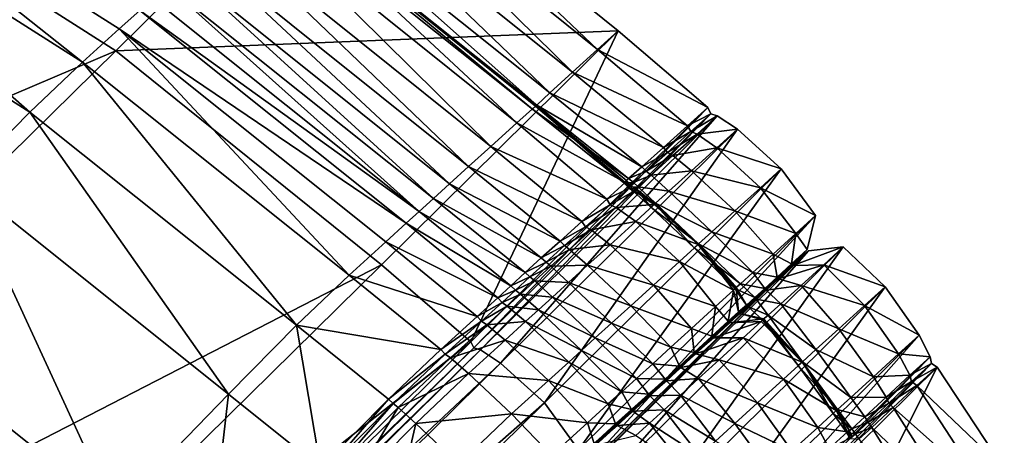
# Model space of a CAD drawing. Header units: millimetres. Extents: x 2387 to 13955, y -4964 to 364.
# Tile 854 of 1056: x 3785 to 3813, y 277 to 289. Entities that reach past the tile are written whole.
import ezdxf

# ---------------------------------------------------------------- set-up
doc = ezdxf.new("R2010")
doc.units = ezdxf.units.MM
doc.header["$MEASUREMENT"] = 0
doc.layers.add('Predefinito', color=7, linetype='Continuous', true_color=0x000000)

# ---------------------------------------------------------------- blocks, each defined once
blk = doc.blocks.new('Blocco 09')
at = {"layer": 'Predefinito'}
for points in [[(363.852, 28.743, 765.788), (362.781, 27.779, 766.586), (374.326, 20.437, 766.582)], [(374.326, 20.437, 766.582), (375.401, 21.412, 765.782), (363.852, 28.743, 765.788)], [(363.852, 28.743, 765.788), (375.401, 21.412, 765.782), (376.009, 21.957, 765.292)], [(341.849, 6.508, 600.213), (363.791, 28.111, 715.808), (375.303, 20.774, 715.808)], [(382.254, 27.646, 756.787), (375.303, 20.774, 715.808), (363.791, 28.111, 715.808)], [(362.781, 27.779, 766.586), (361.245, 26.32, 767.448), (372.785, 18.968, 767.447)], [(372.785, 18.968, 767.447), (374.326, 20.437, 766.582), (362.781, 27.779, 766.586)], [(375.303, 20.774, 715.808), (382.254, 27.646, 756.787), (390.059, 21.359, 756.775)], [(382.254, 27.646, 756.787), (381.643, 27.09, 759.816), (389.452, 20.809, 759.795)], [(389.452, 20.809, 759.795), (390.059, 21.359, 756.775), (382.254, 27.646, 756.787)], [(381.643, 27.09, 759.816), (380.896, 26.411, 761.56), (388.714, 20.141, 761.528)], [(388.714, 20.141, 761.528), (389.452, 20.809, 759.795), (381.643, 27.09, 759.816)], [(370.78, 16.94, 768.132), (372.785, 18.968, 767.447), (361.245, 26.32, 767.448)], [(380.896, 26.411, 761.56), (380.232, 25.788, 762.302), (388.05, 19.536, 762.266)], [(388.05, 19.536, 762.266), (388.714, 20.141, 761.528), (380.896, 26.411, 761.56)], [(380.232, 25.788, 762.302), (379.87, 25.398, 762.325), (387.665, 19.176, 762.3)], [(387.665, 19.176, 762.3), (388.05, 19.536, 762.266), (380.232, 25.788, 762.302)], [(379.824, 25.417, 762.853), (379.266, 24.929, 763.764), (387.075, 18.65, 763.744)], [(379.87, 25.398, 762.325), (379.765, 25.262, 762.157), (387.538, 19.052, 762.146)], [(387.538, 19.052, 762.146), (379.765, 25.262, 762.157), (379.87, 25.398, 762.325)], [(387.075, 18.65, 763.744), (387.623, 19.143, 762.848), (379.824, 25.417, 762.853)], [(387.651, 19.159, 762.322), (379.87, 25.398, 762.325), (379.824, 25.417, 762.853)], [(379.824, 25.417, 762.853), (387.623, 19.143, 762.848), (387.651, 19.159, 762.322)], [(387.538, 19.052, 762.146), (387.665, 19.176, 762.3), (379.87, 25.398, 762.325)], [(379.87, 25.398, 762.325), (387.651, 19.159, 762.322), (387.538, 19.052, 762.146)], [(379.266, 24.929, 763.764), (378.504, 24.237, 764.63), (386.318, 17.964, 764.596)], [(386.318, 17.964, 764.596), (387.075, 18.65, 763.744), (379.266, 24.929, 763.764)], [(378.504, 24.237, 764.63), (377.848, 23.641, 765.028), (385.663, 17.371, 764.989)], [(385.663, 17.371, 764.989), (386.318, 17.964, 764.596), (378.504, 24.237, 764.63)], [(377.848, 23.641, 765.028), (377.288, 23.13, 765.121), (385.102, 16.863, 765.081)], [(385.102, 16.863, 765.081), (385.663, 17.371, 764.989), (377.848, 23.641, 765.028)], [(377.288, 23.13, 765.121), (376.815, 22.691, 765.074), (384.629, 16.43, 765.033)], [(384.629, 16.43, 765.033), (385.102, 16.863, 765.081), (377.288, 23.13, 765.121)], [(376.815, 22.691, 765.074), (376.398, 22.306, 765.07), (384.216, 16.051, 765.027)], [(384.216, 16.051, 765.027), (384.629, 16.43, 765.033), (376.815, 22.691, 765.074)], [(384.216, 16.051, 765.027), (376.398, 22.306, 765.07), (376.009, 21.957, 765.292)], [(383.835, 15.705, 765.248), (376.009, 21.957, 765.292), (375.401, 21.412, 765.782)], [(376.009, 21.957, 765.292), (383.835, 15.705, 765.248), (384.216, 16.051, 765.027)], [(375.401, 21.412, 765.782), (374.326, 20.437, 766.582), (382.158, 14.182, 766.538)], [(382.158, 14.182, 766.538), (383.233, 15.158, 765.737), (375.401, 21.412, 765.782)], [(375.401, 21.412, 765.782), (383.233, 15.158, 765.737), (383.835, 15.705, 765.248)], [(390.059, 21.359, 756.775), (383.106, 14.486, 715.803), (375.303, 20.774, 715.808)], [(385.729, 12.227, 715.789), (383.106, 14.486, 715.803), (390.059, 21.359, 756.775)], [(390.059, 21.359, 756.775), (392.685, 19.104, 756.738), (385.729, 12.227, 715.789)], [(392.685, 19.104, 756.738), (390.059, 21.359, 756.775), (389.452, 20.809, 759.795)], [(375.303, 20.774, 715.808), (353.361, -0.829, 600.213), (341.849, 6.508, 600.213)], [(353.361, -0.829, 600.213), (375.303, 20.774, 715.808), (383.106, 14.486, 715.803)], [(392.091, 18.568, 759.731), (389.452, 20.809, 759.795), (388.714, 20.141, 761.528)], [(389.452, 20.809, 759.795), (392.091, 18.568, 759.731), (392.685, 19.104, 756.738)], [(374.326, 20.437, 766.582), (372.785, 18.968, 767.447), (380.615, 12.712, 767.404)], [(380.615, 12.712, 767.404), (382.158, 14.182, 766.538), (374.326, 20.437, 766.582)], [(391.383, 17.934, 761.432), (388.714, 20.141, 761.528), (388.05, 19.536, 762.266)], [(388.714, 20.141, 761.528), (391.383, 17.934, 761.432), (392.091, 18.568, 759.731)], [(390.745, 17.365, 762.16), (388.05, 19.536, 762.266), (387.665, 19.176, 762.3)], [(388.05, 19.536, 762.266), (390.745, 17.365, 762.16), (391.383, 17.934, 761.432)], [(385.815, 12.043, 715.78), (385.729, 12.227, 715.789), (392.685, 19.104, 756.738)], [(392.685, 19.104, 756.738), (392.773, 18.923, 756.713), (385.815, 12.043, 715.78)], [(390.257, 16.903, 762.833), (387.623, 19.143, 762.848), (387.075, 18.65, 763.744)], [(390.36, 17.023, 762.233), (387.665, 19.176, 762.3), (387.538, 19.052, 762.146)], [(390.217, 16.893, 762.128), (387.538, 19.052, 762.146), (387.651, 19.159, 762.322)], [(390.303, 16.958, 762.321), (387.651, 19.159, 762.322), (387.623, 19.143, 762.848)], [(387.623, 19.143, 762.848), (390.257, 16.903, 762.833), (390.303, 16.958, 762.321)], [(387.651, 19.159, 762.322), (390.303, 16.958, 762.321), (390.217, 16.893, 762.128)], [(387.665, 19.176, 762.3), (390.36, 17.023, 762.233), (390.745, 17.365, 762.16)], [(392.773, 18.923, 756.713), (392.685, 19.104, 756.738), (392.091, 18.568, 759.731)], [(372.785, 18.968, 767.447), (370.78, 16.94, 768.132), (378.613, 10.687, 768.089)], [(378.613, 10.687, 768.089), (380.615, 12.712, 767.404), (372.785, 18.968, 767.447)], [(386.008, 11.984, 715.789), (385.815, 12.043, 715.78), (392.773, 18.923, 756.713)], [(392.773, 18.923, 756.713), (392.964, 18.86, 756.738), (386.008, 11.984, 715.789)], [(386.602, 11.596, 715.803), (386.008, 11.984, 715.789), (392.964, 18.86, 756.738)], [(392.964, 18.86, 756.738), (393.554, 18.469, 756.775), (386.602, 11.596, 715.803)], [(387.538, 19.052, 762.146), (390.217, 16.893, 762.128), (390.36, 17.023, 762.233)], [(392.091, 18.568, 759.731), (392.188, 18.397, 759.688), (392.773, 18.923, 756.713)], [(392.964, 18.86, 756.738), (392.773, 18.923, 756.713), (392.188, 18.397, 759.688)], [(392.188, 18.397, 759.688), (392.37, 18.325, 759.731), (392.964, 18.86, 756.738)], [(393.554, 18.469, 756.775), (392.964, 18.86, 756.738), (392.37, 18.325, 759.731)], [(389.719, 16.414, 763.687), (387.075, 18.65, 763.744), (386.318, 17.964, 764.596)], [(387.075, 18.65, 763.744), (389.719, 16.414, 763.687), (390.257, 16.903, 762.833)], [(392.188, 18.397, 759.688), (392.091, 18.568, 759.731), (391.383, 17.934, 761.432)], [(387.89, 10.43, 715.808), (386.602, 11.596, 715.803), (393.554, 18.469, 756.775)], [(393.554, 18.469, 756.775), (394.842, 17.302, 756.787), (387.89, 10.43, 715.808)], [(391.383, 17.934, 761.432), (391.5, 17.786, 761.368), (392.188, 18.397, 759.688)], [(392.37, 18.325, 759.731), (392.188, 18.397, 759.688), (391.5, 17.786, 761.368)], [(391.5, 17.786, 761.368), (391.662, 17.691, 761.432), (392.37, 18.325, 759.731)], [(392.948, 17.918, 759.795), (392.37, 18.325, 759.731), (391.662, 17.691, 761.432)], [(392.37, 18.325, 759.731), (392.948, 17.918, 759.795), (393.554, 18.469, 756.775)], [(394.842, 17.302, 756.787), (393.554, 18.469, 756.775), (392.948, 17.918, 759.795)], [(388.983, 15.753, 764.494), (386.318, 17.964, 764.596), (385.663, 17.371, 764.989)], [(386.318, 17.964, 764.596), (388.983, 15.753, 764.494), (389.719, 16.414, 763.687)], [(391.5, 17.786, 761.368), (391.383, 17.934, 761.432), (390.745, 17.365, 762.16)], [(390.745, 17.365, 762.16), (390.881, 17.239, 762.089), (391.5, 17.786, 761.368)], [(391.662, 17.691, 761.432), (391.5, 17.786, 761.368), (390.881, 17.239, 762.089)], [(390.881, 17.239, 762.089), (391.025, 17.121, 762.16), (391.662, 17.691, 761.432)], [(392.21, 17.25, 761.528), (391.662, 17.691, 761.432), (391.025, 17.121, 762.16)], [(391.662, 17.691, 761.432), (392.21, 17.25, 761.528), (392.948, 17.918, 759.795)], [(394.23, 16.746, 759.816), (392.948, 17.918, 759.795), (392.21, 17.25, 761.528)], [(392.948, 17.918, 759.795), (394.23, 16.746, 759.816), (394.842, 17.302, 756.787)], [(388.347, 15.183, 764.866), (385.663, 17.371, 764.989), (385.102, 16.863, 765.081)], [(385.663, 17.371, 764.989), (388.347, 15.183, 764.866), (388.983, 15.753, 764.494)], [(390.881, 17.239, 762.089), (390.745, 17.365, 762.16), (390.36, 17.023, 762.233)], [(388.889, 9.053, 715.774), (387.89, 10.43, 715.808), (394.842, 17.302, 756.787)], [(394.842, 17.302, 756.787), (395.85, 15.933, 756.697), (388.889, 9.053, 715.774)], [(390.36, 17.023, 762.233), (390.503, 16.904, 762.189), (390.881, 17.239, 762.089)], [(391.025, 17.121, 762.16), (390.881, 17.239, 762.089), (390.503, 16.904, 762.189)], [(390.503, 16.904, 762.189), (390.64, 16.78, 762.233), (391.025, 17.121, 762.16)], [(391.544, 16.648, 762.266), (391.025, 17.121, 762.16), (390.64, 16.78, 762.233)], [(391.025, 17.121, 762.16), (391.544, 16.648, 762.266), (392.21, 17.25, 761.528)], [(393.483, 16.067, 761.56), (392.21, 17.25, 761.528), (391.544, 16.648, 762.266)], [(392.21, 17.25, 761.528), (393.483, 16.067, 761.56), (394.23, 16.746, 759.816)], [(395.85, 15.933, 756.697), (394.842, 17.302, 756.787), (394.23, 16.746, 759.816)], [(370.78, 16.94, 768.132), (367.424, 13.477, 768.714), (375.265, 7.233, 768.671)], [(375.265, 7.233, 768.671), (378.613, 10.687, 768.089), (370.78, 16.94, 768.132)], [(387.798, 14.689, 764.953), (385.102, 16.863, 765.081), (384.629, 16.43, 765.033)], [(385.102, 16.863, 765.081), (387.798, 14.689, 764.953), (388.347, 15.183, 764.866)], [(390.354, 16.731, 762.824), (390.257, 16.903, 762.833), (389.719, 16.414, 763.687)], [(390.503, 16.904, 762.189), (390.36, 17.023, 762.233), (390.217, 16.893, 762.128)], [(390.352, 16.766, 762.117), (390.217, 16.893, 762.128), (390.303, 16.958, 762.321)], [(390.217, 16.893, 762.128), (390.352, 16.766, 762.117), (390.503, 16.904, 762.189)], [(390.417, 16.806, 762.321), (390.303, 16.958, 762.321), (390.257, 16.903, 762.833)], [(390.257, 16.903, 762.833), (390.354, 16.731, 762.824), (390.417, 16.806, 762.321)], [(390.303, 16.958, 762.321), (390.417, 16.806, 762.321), (390.352, 16.766, 762.117)], [(390.64, 16.78, 762.233), (390.503, 16.904, 762.189), (390.352, 16.766, 762.117)], [(390.497, 16.649, 762.128), (390.352, 16.766, 762.117), (390.417, 16.806, 762.321)], [(390.352, 16.766, 762.117), (390.497, 16.649, 762.128), (390.64, 16.78, 762.233)], [(390.583, 16.714, 762.321), (390.417, 16.806, 762.321), (390.354, 16.731, 762.824)], [(390.417, 16.806, 762.321), (390.583, 16.714, 762.321), (390.497, 16.649, 762.128)], [(391.15, 16.295, 762.298), (390.64, 16.78, 762.233), (390.497, 16.649, 762.128)], [(390.64, 16.78, 762.233), (391.15, 16.295, 762.298), (391.544, 16.648, 762.266)], [(389.719, 16.414, 763.687), (389.819, 16.246, 763.649), (390.354, 16.731, 762.824)], [(390.537, 16.659, 762.833), (390.354, 16.731, 762.824), (389.819, 16.246, 763.649)], [(389.819, 16.246, 763.649), (389.999, 16.17, 763.687), (390.537, 16.659, 762.833)], [(391.116, 16.255, 762.847), (390.537, 16.659, 762.833), (389.999, 16.17, 763.687)], [(390.354, 16.731, 762.824), (390.537, 16.659, 762.833), (390.583, 16.714, 762.321)], [(391.017, 16.177, 762.144), (390.497, 16.649, 762.128), (390.583, 16.714, 762.321)], [(390.497, 16.649, 762.128), (391.017, 16.177, 762.144), (391.15, 16.295, 762.298)], [(391.135, 16.279, 762.32), (390.583, 16.714, 762.321), (390.537, 16.659, 762.833)], [(390.537, 16.659, 762.833), (391.116, 16.255, 762.847), (391.135, 16.279, 762.32)], [(390.583, 16.714, 762.321), (391.135, 16.279, 762.32), (391.017, 16.177, 762.144)], [(392.807, 15.454, 762.301), (391.544, 16.648, 762.266), (391.15, 16.295, 762.298)], [(391.544, 16.648, 762.266), (392.807, 15.454, 762.301), (393.483, 16.067, 761.56)], [(395.275, 15.409, 759.66), (394.23, 16.746, 759.816), (393.483, 16.067, 761.56)], [(394.23, 16.746, 759.816), (395.275, 15.409, 759.66), (395.85, 15.933, 756.697)], [(387.324, 14.257, 764.903), (384.629, 16.43, 765.033), (384.216, 16.051, 765.027)], [(384.629, 16.43, 765.033), (387.324, 14.257, 764.903), (387.798, 14.689, 764.953)], [(389.819, 16.246, 763.649), (389.719, 16.414, 763.687), (388.983, 15.753, 764.494)], [(388.983, 15.753, 764.494), (389.099, 15.602, 764.425), (389.819, 16.246, 763.649)], [(389.999, 16.17, 763.687), (389.819, 16.246, 763.649), (389.099, 15.602, 764.425)], [(389.999, 16.17, 763.687), (390.572, 15.758, 763.744), (391.116, 16.255, 762.847)], [(392.4, 15.083, 762.852), (391.116, 16.255, 762.847), (390.572, 15.758, 763.744)], [(392.41, 15.098, 762.32), (391.15, 16.295, 762.298), (391.017, 16.177, 762.144)], [(392.281, 14.984, 762.149), (391.017, 16.177, 762.144), (391.135, 16.279, 762.32)], [(392.41, 15.098, 762.32), (391.135, 16.279, 762.32), (391.116, 16.255, 762.847)], [(391.116, 16.255, 762.847), (392.4, 15.083, 762.852), (392.41, 15.098, 762.32)], [(391.135, 16.279, 762.32), (392.41, 15.098, 762.32), (392.281, 14.984, 762.149)], [(391.15, 16.295, 762.298), (392.41, 15.098, 762.32), (392.807, 15.454, 762.301)], [(386.904, 13.872, 764.899), (384.216, 16.051, 765.027), (383.835, 15.705, 765.248)], [(384.216, 16.051, 765.027), (386.904, 13.872, 764.899), (387.324, 14.257, 764.903)], [(395.85, 15.933, 756.697), (395.605, 14.937, 756.425), (388.615, 8.031, 715.673)], [(388.615, 8.031, 715.673), (388.889, 9.053, 715.774), (395.85, 15.933, 756.697)], [(389.099, 15.602, 764.425), (389.264, 15.509, 764.494), (389.999, 16.17, 763.687)], [(390.572, 15.758, 763.744), (389.999, 16.17, 763.687), (389.264, 15.509, 764.494)], [(391.017, 16.177, 762.144), (392.281, 14.984, 762.149), (392.41, 15.098, 762.32)], [(394.61, 14.802, 761.327), (393.483, 16.067, 761.56), (392.807, 15.454, 762.301)], [(393.483, 16.067, 761.56), (394.61, 14.802, 761.327), (395.275, 15.409, 759.66)], [(395.605, 14.937, 756.425), (395.85, 15.933, 756.697), (395.275, 15.409, 759.66)], [(386.518, 13.517, 765.122), (383.835, 15.705, 765.248), (383.233, 15.158, 765.737)], [(383.835, 15.705, 765.248), (386.518, 13.517, 765.122), (386.904, 13.872, 764.899)], [(389.099, 15.602, 764.425), (388.983, 15.753, 764.494), (388.347, 15.183, 764.866)], [(389.264, 15.509, 764.494), (389.815, 15.072, 764.597), (390.572, 15.758, 763.744)], [(391.853, 14.585, 763.764), (390.572, 15.758, 763.744), (389.815, 15.072, 764.597)], [(390.572, 15.758, 763.744), (391.853, 14.585, 763.764), (392.4, 15.083, 762.852)], [(388.347, 15.183, 764.866), (388.477, 15.048, 764.784), (389.099, 15.602, 764.425)], [(389.264, 15.509, 764.494), (389.099, 15.602, 764.425), (388.477, 15.048, 764.784)], [(388.477, 15.048, 764.784), (388.628, 14.938, 764.866), (389.264, 15.509, 764.494)], [(389.815, 15.072, 764.597), (389.264, 15.509, 764.494), (388.628, 14.938, 764.866)], [(394.013, 14.259, 762.044), (392.807, 15.454, 762.301), (392.41, 15.098, 762.32)], [(392.807, 15.454, 762.301), (394.013, 14.259, 762.044), (394.61, 14.802, 761.327)], [(395.139, 14.509, 759.192), (395.275, 15.409, 759.66), (394.61, 14.802, 761.327)], [(395.275, 15.409, 759.66), (395.139, 14.509, 759.192), (395.605, 14.937, 756.425)], [(385.916, 12.967, 765.613), (383.233, 15.158, 765.737), (382.158, 14.182, 766.538)], [(383.233, 15.158, 765.737), (385.916, 12.967, 765.613), (386.518, 13.517, 765.122)], [(388.477, 15.048, 764.784), (388.347, 15.183, 764.866), (387.798, 14.689, 764.953)], [(387.798, 14.689, 764.953), (387.936, 14.564, 764.867), (388.477, 15.048, 764.784)], [(388.628, 14.938, 764.866), (388.477, 15.048, 764.784), (387.936, 14.564, 764.867)], [(388.628, 14.938, 764.866), (389.157, 14.477, 764.99), (389.815, 15.072, 764.597)], [(391.088, 13.889, 764.631), (389.815, 15.072, 764.597), (389.157, 14.477, 764.99)], [(389.815, 15.072, 764.597), (391.088, 13.889, 764.631), (391.853, 14.585, 763.764)], [(393.439, 13.742, 762.817), (392.4, 15.083, 762.852), (391.853, 14.585, 763.764)], [(393.483, 13.786, 762.109), (392.281, 14.984, 762.149), (392.41, 15.098, 762.32)], [(393.642, 13.926, 762.161), (392.41, 15.098, 762.32), (392.281, 14.984, 762.149)], [(393.523, 13.821, 762.32), (392.41, 15.098, 762.32), (392.4, 15.083, 762.852)], [(392.4, 15.083, 762.852), (393.439, 13.742, 762.817), (393.523, 13.821, 762.32)], [(392.41, 15.098, 762.32), (393.523, 13.821, 762.32), (393.483, 13.786, 762.109)], [(392.41, 15.098, 762.32), (393.642, 13.926, 762.161), (394.013, 14.259, 762.044)], [(387.936, 14.564, 764.867), (388.078, 14.444, 764.953), (388.628, 14.938, 764.866)], [(389.157, 14.477, 764.99), (388.628, 14.938, 764.866), (388.078, 14.444, 764.953)], [(395.605, 14.937, 756.425), (395.178, 14.521, 756.244), (388.169, 7.598, 715.606)], [(388.169, 7.598, 715.606), (388.615, 8.031, 715.673), (395.605, 14.937, 756.425)], [(389.702, 8.132, 715.774), (388.654, 7.986, 715.673), (395.644, 14.892, 756.425)], [(395.178, 14.521, 756.244), (395.644, 14.892, 756.425), (388.654, 7.986, 715.673)], [(390.945, 6.97, 715.808), (389.702, 8.132, 715.774), (396.663, 15.012, 756.697)], [(395.644, 14.892, 756.425), (396.663, 15.012, 756.697), (389.702, 8.132, 715.774)], [(396.663, 15.012, 756.697), (397.896, 13.841, 756.787), (390.945, 6.97, 715.808)], [(392.281, 14.984, 762.149), (393.483, 13.786, 762.109), (393.642, 13.926, 762.161)], [(394.72, 14.12, 760.625), (394.61, 14.802, 761.327), (394.013, 14.259, 762.044)], [(394.61, 14.802, 761.327), (394.72, 14.12, 760.625), (395.139, 14.509, 759.192)], [(395.644, 14.892, 756.425), (395.178, 14.521, 756.244), (394.785, 14.157, 758.88)], [(394.785, 14.157, 758.88), (395.178, 14.464, 759.192), (395.644, 14.892, 756.425)], [(395.178, 14.521, 756.244), (395.605, 14.937, 756.425), (395.139, 14.509, 759.192)], [(396.663, 15.012, 756.697), (395.644, 14.892, 756.425), (395.178, 14.464, 759.192)], [(395.178, 14.464, 759.192), (396.088, 14.488, 759.66), (396.663, 15.012, 756.697)], [(397.896, 13.841, 756.787), (396.663, 15.012, 756.697), (396.088, 14.488, 759.66)], [(383.106, 14.486, 715.803), (361.165, -7.118, 600.215), (353.361, -0.829, 600.213)], [(361.165, -7.118, 600.215), (383.106, 14.486, 715.803), (385.729, 12.227, 715.789)], [(387.936, 14.564, 764.867), (387.798, 14.689, 764.953), (387.324, 14.257, 764.903)], [(387.324, 14.257, 764.903), (387.461, 14.131, 764.817), (387.936, 14.564, 764.867)], [(388.078, 14.444, 764.953), (387.936, 14.564, 764.867), (387.461, 14.131, 764.817)], [(388.078, 14.444, 764.953), (388.595, 13.967, 765.082), (389.157, 14.477, 764.99)], [(388.654, 7.986, 715.673), (388.169, 7.598, 715.606), (395.178, 14.521, 756.244)], [(390.424, 13.285, 765.031), (389.157, 14.477, 764.99), (388.595, 13.967, 765.082)], [(389.157, 14.477, 764.99), (390.424, 13.285, 765.031), (391.088, 13.889, 764.631)], [(392.91, 13.259, 763.624), (391.853, 14.585, 763.764), (391.088, 13.889, 764.631)], [(391.853, 14.585, 763.764), (392.91, 13.259, 763.624), (393.439, 13.742, 762.817)], [(394.53, 13.912, 760.157), (394.759, 14.075, 760.625), (395.178, 14.464, 759.192)], [(395.178, 14.464, 759.192), (394.785, 14.157, 758.88), (394.53, 13.912, 760.157)], [(394.785, 14.157, 758.88), (395.139, 14.509, 759.192), (394.72, 14.12, 760.625)], [(394.759, 14.075, 760.625), (395.423, 13.881, 761.327), (396.088, 14.488, 759.66)], [(396.088, 14.488, 759.66), (395.178, 14.464, 759.192), (394.759, 14.075, 760.625)], [(395.139, 14.509, 759.192), (394.785, 14.157, 758.88), (395.178, 14.521, 756.244)], [(397.285, 13.286, 759.816), (396.088, 14.488, 759.66), (395.423, 13.881, 761.327)], [(396.088, 14.488, 759.66), (397.285, 13.286, 759.816), (397.896, 13.841, 756.787)], [(384.847, 11.998, 766.411), (382.158, 14.182, 766.538), (380.615, 12.712, 767.404)], [(382.158, 14.182, 766.538), (384.847, 11.998, 766.411), (385.916, 12.967, 765.613)], [(387.461, 14.131, 764.817), (387.324, 14.257, 764.903), (386.904, 13.872, 764.899)], [(387.461, 14.131, 764.817), (387.604, 14.012, 764.904), (388.078, 14.444, 764.953)], [(388.595, 13.967, 765.082), (388.078, 14.444, 764.953), (387.604, 14.012, 764.904)], [(394.358, 13.785, 761.273), (394.013, 14.259, 762.044), (393.642, 13.926, 762.161)], [(394.013, 14.259, 762.044), (394.358, 13.785, 761.273), (394.72, 14.12, 760.625)], [(386.904, 13.872, 764.899), (387.036, 13.739, 764.814), (387.461, 14.131, 764.817)], [(387.604, 14.012, 764.904), (387.461, 14.131, 764.817), (387.036, 13.739, 764.814)], [(387.036, 13.739, 764.814), (387.184, 13.627, 764.899), (387.604, 14.012, 764.904)], [(388.122, 13.537, 765.034), (387.604, 14.012, 764.904), (387.184, 13.627, 764.899)], [(387.604, 14.012, 764.904), (388.122, 13.537, 765.034), (388.595, 13.967, 765.082)], [(389.856, 12.77, 765.126), (388.595, 13.967, 765.082), (388.122, 13.537, 765.034)], [(388.595, 13.967, 765.082), (389.856, 12.77, 765.126), (390.424, 13.285, 765.031)], [(392.206, 12.617, 764.381), (391.088, 13.889, 764.631), (390.424, 13.285, 765.031)], [(391.088, 13.889, 764.631), (392.206, 12.617, 764.381), (392.91, 13.259, 763.624)], [(394.066, 13.522, 761.684), (393.642, 13.926, 762.161), (393.483, 13.786, 762.109)], [(393.642, 13.926, 762.161), (394.066, 13.522, 761.684), (394.358, 13.785, 761.273)], [(394.759, 14.075, 760.625), (394.53, 13.912, 760.157), (394.326, 13.716, 760.759)], [(394.326, 13.716, 760.759), (394.398, 13.74, 761.273), (394.759, 14.075, 760.625)], [(394.358, 13.785, 761.273), (394.326, 13.716, 760.759), (394.53, 13.912, 760.157)], [(394.53, 13.912, 760.157), (394.72, 14.12, 760.625), (394.358, 13.785, 761.273)], [(395.423, 13.881, 761.327), (394.759, 14.075, 760.625), (394.398, 13.74, 761.273)], [(394.398, 13.74, 761.273), (394.826, 13.338, 762.044), (395.423, 13.881, 761.327)], [(394.72, 14.12, 760.625), (394.53, 13.912, 760.157), (394.785, 14.157, 758.88)], [(396.538, 12.606, 761.56), (395.423, 13.881, 761.327), (394.826, 13.338, 762.044)], [(395.423, 13.881, 761.327), (396.538, 12.606, 761.56), (397.285, 13.286, 759.816)], [(387.036, 13.739, 764.814), (386.904, 13.872, 764.899), (386.518, 13.517, 765.122)], [(386.518, 13.517, 765.122), (386.645, 13.378, 765.039), (387.036, 13.739, 764.814)], [(387.184, 13.627, 764.899), (387.036, 13.739, 764.814), (386.645, 13.378, 765.039)], [(386.645, 13.378, 765.039), (386.799, 13.273, 765.122), (387.184, 13.627, 764.899)], [(387.711, 13.162, 765.027), (387.184, 13.627, 764.899), (386.799, 13.273, 765.122)], [(387.184, 13.627, 764.899), (387.711, 13.162, 765.027), (388.122, 13.537, 765.034)], [(391.942, 5.547, 715.803), (390.945, 6.97, 715.808), (397.896, 13.841, 756.787)], [(397.896, 13.841, 756.787), (398.895, 12.419, 756.775), (391.942, 5.547, 715.803)], [(393.286, 12.828, 762.713), (393.439, 13.742, 762.817), (392.91, 13.259, 763.624)], [(393.439, 13.742, 762.817), (393.286, 12.828, 762.713), (393.591, 13.102, 762.32)], [(393.591, 13.102, 762.32), (393.523, 13.821, 762.32), (393.439, 13.742, 762.817)], [(393.819, 13.303, 761.99), (393.483, 13.786, 762.109), (393.523, 13.821, 762.32)], [(393.483, 13.786, 762.109), (393.819, 13.303, 761.99), (394.066, 13.522, 761.684)], [(393.523, 13.821, 762.32), (393.591, 13.102, 762.32), (393.819, 13.303, 761.99)], [(394.326, 13.716, 760.759), (394.358, 13.785, 761.273), (394.066, 13.522, 761.684)], [(394.066, 13.522, 761.684), (394.087, 13.5, 761.366), (394.326, 13.716, 760.759)], [(394.087, 13.5, 761.366), (394.106, 13.477, 761.684), (394.398, 13.74, 761.273)], [(394.398, 13.74, 761.273), (394.326, 13.716, 760.759), (394.087, 13.5, 761.366)], [(394.826, 13.338, 762.044), (394.398, 13.74, 761.273), (394.106, 13.477, 761.684)], [(398.895, 12.419, 756.775), (397.896, 13.841, 756.787), (397.285, 13.286, 759.816)], [(369.685, 1.476, 769.227), (375.265, 7.233, 768.671), (367.424, 13.477, 768.714)], [(386.645, 13.378, 765.039), (386.518, 13.517, 765.122), (385.916, 12.967, 765.613)], [(385.916, 12.967, 765.613), (386.041, 12.826, 765.531), (386.645, 13.378, 765.039)], [(386.799, 13.273, 765.122), (386.645, 13.378, 765.039), (386.041, 12.826, 765.531)], [(389.384, 12.341, 765.077), (388.122, 13.537, 765.034), (387.711, 13.162, 765.027)], [(388.122, 13.537, 765.034), (389.384, 12.341, 765.077), (389.856, 12.77, 765.126)], [(393.78, 13.229, 761.91), (393.819, 13.303, 761.99), (393.591, 13.102, 762.32)], [(393.819, 13.303, 761.99), (393.78, 13.229, 761.91), (394.087, 13.5, 761.366)], [(394.106, 13.477, 761.684), (394.087, 13.5, 761.366), (393.78, 13.229, 761.91)], [(393.78, 13.229, 761.91), (393.859, 13.258, 761.99), (394.106, 13.477, 761.684)], [(394.087, 13.5, 761.366), (394.066, 13.522, 761.684), (393.819, 13.303, 761.99)], [(394.455, 13.005, 762.161), (394.106, 13.477, 761.684), (393.859, 13.258, 761.99)], [(394.106, 13.477, 761.684), (394.455, 13.005, 762.161), (394.826, 13.338, 762.044)], [(395.862, 11.994, 762.301), (394.826, 13.338, 762.044), (394.455, 13.005, 762.161)], [(394.826, 13.338, 762.044), (395.862, 11.994, 762.301), (396.538, 12.606, 761.56)], [(386.041, 12.826, 765.531), (386.197, 12.723, 765.613), (386.799, 13.273, 765.122)], [(387.334, 12.818, 765.247), (386.799, 13.273, 765.122), (386.197, 12.723, 765.613)], [(386.799, 13.273, 765.122), (387.334, 12.818, 765.247), (387.711, 13.162, 765.027)], [(388.976, 11.971, 765.07), (387.711, 13.162, 765.027), (387.334, 12.818, 765.247)], [(387.711, 13.162, 765.027), (388.976, 11.971, 765.07), (389.384, 12.341, 765.077)], [(391.599, 12.064, 764.732), (390.424, 13.285, 765.031), (389.856, 12.77, 765.126)], [(390.424, 13.285, 765.031), (391.599, 12.064, 764.732), (392.206, 12.617, 764.381)], [(392.809, 12.39, 763.204), (392.91, 13.259, 763.624), (392.206, 12.617, 764.381)], [(392.91, 13.259, 763.624), (392.809, 12.39, 763.204), (393.286, 12.828, 762.713)], [(393.63, 13.057, 762.32), (393.373, 12.87, 762.321), (392.921, 12.466, 762.644)], [(392.921, 12.466, 762.644), (393.326, 12.783, 762.713), (393.63, 13.057, 762.32)], [(393.373, 12.87, 762.321), (393.591, 13.102, 762.32), (393.286, 12.828, 762.713)], [(394.336, 12.9, 762.32), (393.63, 13.057, 762.32), (393.326, 12.783, 762.713)], [(393.373, 12.87, 762.321), (393.63, 13.057, 762.32), (393.859, 13.258, 761.99)], [(393.859, 13.258, 761.99), (393.78, 13.229, 761.91), (393.373, 12.87, 762.321)], [(393.591, 13.102, 762.32), (393.373, 12.87, 762.321), (393.78, 13.229, 761.91)], [(394.296, 12.865, 762.109), (393.859, 13.258, 761.99), (393.63, 13.057, 762.32)], [(393.63, 13.057, 762.32), (394.336, 12.9, 762.32), (394.296, 12.865, 762.109)], [(393.859, 13.258, 761.99), (394.296, 12.865, 762.109), (394.455, 13.005, 762.161)], [(398.289, 11.867, 759.795), (397.285, 13.286, 759.816), (396.538, 12.606, 761.56)], [(397.285, 13.286, 759.816), (398.289, 11.867, 759.795), (398.895, 12.419, 756.775)], [(386.041, 12.826, 765.531), (385.916, 12.967, 765.613), (384.847, 11.998, 766.411)], [(384.847, 11.998, 766.411), (384.976, 11.862, 766.327), (386.041, 12.826, 765.531)], [(386.197, 12.723, 765.613), (386.041, 12.826, 765.531), (384.976, 11.862, 766.327)], [(384.976, 11.862, 766.327), (385.127, 11.753, 766.411), (386.197, 12.723, 765.613)], [(386.735, 12.272, 765.736), (386.197, 12.723, 765.613), (385.127, 11.753, 766.411)], [(386.197, 12.723, 765.613), (386.735, 12.272, 765.736), (387.334, 12.818, 765.247)], [(388.603, 11.63, 765.288), (387.334, 12.818, 765.247), (386.735, 12.272, 765.736)], [(387.334, 12.818, 765.247), (388.603, 11.63, 765.288), (388.976, 11.971, 765.07)], [(391.068, 11.581, 764.813), (389.856, 12.77, 765.126), (389.384, 12.341, 765.077)], [(389.856, 12.77, 765.126), (391.068, 11.581, 764.813), (391.599, 12.064, 764.732)], [(392.479, 12.059, 762.925), (392.849, 12.345, 763.204), (393.326, 12.783, 762.713)], [(393.326, 12.783, 762.713), (392.921, 12.466, 762.644), (392.479, 12.059, 762.925)], [(392.921, 12.466, 762.644), (393.286, 12.828, 762.713), (392.809, 12.39, 763.204)], [(392.849, 12.345, 763.204), (393.723, 12.337, 763.624), (394.252, 12.821, 762.817)], [(394.252, 12.821, 762.817), (393.326, 12.783, 762.713), (392.849, 12.345, 763.204)], [(393.286, 12.828, 762.713), (392.921, 12.466, 762.644), (393.373, 12.87, 762.321)], [(393.326, 12.783, 762.713), (394.252, 12.821, 762.817), (394.336, 12.9, 762.32)], [(395.454, 11.623, 762.852), (394.252, 12.821, 762.817), (393.723, 12.337, 763.624)], [(395.464, 11.638, 762.32), (394.336, 12.9, 762.32), (394.252, 12.821, 762.817)], [(394.252, 12.821, 762.817), (395.454, 11.623, 762.852), (395.464, 11.638, 762.32)], [(395.464, 11.638, 762.32), (394.455, 13.005, 762.161), (394.296, 12.865, 762.109)], [(395.335, 11.524, 762.149), (394.296, 12.865, 762.109), (394.336, 12.9, 762.32)], [(394.296, 12.865, 762.109), (395.335, 11.524, 762.149), (395.464, 11.638, 762.32)], [(394.336, 12.9, 762.32), (395.464, 11.638, 762.32), (395.335, 11.524, 762.149)], [(394.455, 13.005, 762.161), (395.464, 11.638, 762.32), (395.862, 11.994, 762.301)], [(380.615, 12.712, 767.404), (378.613, 10.687, 768.089), (381.314, 8.518, 767.958)], [(380.615, 12.712, 767.404), (383.312, 10.538, 767.274), (384.847, 11.998, 766.411)], [(381.314, 8.518, 767.958), (383.312, 10.538, 767.274), (380.615, 12.712, 767.404)], [(392.289, 11.911, 763.632), (392.206, 12.617, 764.381), (391.599, 12.064, 764.732)], [(392.206, 12.617, 764.381), (392.289, 11.911, 763.632), (392.809, 12.39, 763.204)], [(392.809, 12.39, 763.204), (392.479, 12.059, 762.925), (392.921, 12.466, 762.644)], [(397.554, 11.196, 761.528), (396.538, 12.606, 761.56), (395.862, 11.994, 762.301)], [(396.538, 12.606, 761.56), (397.554, 11.196, 761.528), (398.289, 11.867, 759.795)], [(385.729, 12.227, 715.789), (363.787, -9.377, 600.223), (361.165, -7.118, 600.215)], [(363.787, -9.377, 600.223), (385.729, 12.227, 715.789), (385.815, 12.043, 715.78)], [(385.127, 11.753, 766.411), (385.658, 11.293, 766.537), (386.735, 12.272, 765.736)], [(388.005, 11.086, 765.776), (386.735, 12.272, 765.736), (385.658, 11.293, 766.537)], [(386.735, 12.272, 765.736), (388.005, 11.086, 765.776), (388.603, 11.63, 765.288)], [(390.593, 11.149, 764.763), (389.384, 12.341, 765.077), (388.976, 11.971, 765.07)], [(389.384, 12.341, 765.077), (390.593, 11.149, 764.763), (391.068, 11.581, 764.813)], [(392.253, 4.909, 715.789), (391.942, 5.547, 715.803), (398.895, 12.419, 756.775)], [(392.849, 12.345, 763.204), (392.479, 12.059, 762.925), (392.082, 11.689, 763.132)], [(392.082, 11.689, 763.132), (392.329, 11.866, 763.632), (392.849, 12.345, 763.204)], [(398.895, 12.419, 756.775), (399.21, 11.785, 756.738), (392.253, 4.909, 715.789)], [(392.479, 12.059, 762.925), (392.809, 12.39, 763.204), (392.289, 11.911, 763.632)], [(393.723, 12.337, 763.624), (392.849, 12.345, 763.204), (392.329, 11.866, 763.632)], [(392.329, 11.866, 763.632), (393.019, 11.696, 764.381), (393.723, 12.337, 763.624)], [(394.907, 11.124, 763.764), (393.723, 12.337, 763.624), (393.019, 11.696, 764.381)], [(393.723, 12.337, 763.624), (394.907, 11.124, 763.764), (395.454, 11.623, 762.852)], [(399.21, 11.785, 756.738), (398.895, 12.419, 756.775), (398.289, 11.867, 759.795)], [(385.815, 12.043, 715.78), (363.872, -9.561, 600.228), (363.787, -9.377, 600.223)], [(363.872, -9.561, 600.228), (385.815, 12.043, 715.78), (386.008, 11.984, 715.789)], [(386.008, 11.984, 715.789), (364.065, -9.62, 600.223), (363.872, -9.561, 600.228)], [(364.065, -9.62, 600.223), (386.008, 11.984, 715.789), (386.602, 11.596, 715.803)], [(384.976, 11.862, 766.327), (384.847, 11.998, 766.411), (383.312, 10.538, 767.274)], [(383.312, 10.538, 767.274), (383.447, 10.41, 767.188), (384.976, 11.862, 766.327)], [(385.127, 11.753, 766.411), (384.976, 11.862, 766.327), (383.447, 10.41, 767.188)], [(390.162, 10.759, 764.76), (388.976, 11.971, 765.07), (388.603, 11.63, 765.288)], [(388.976, 11.971, 765.07), (390.162, 10.759, 764.76), (390.593, 11.149, 764.763)], [(391.857, 11.512, 763.835), (391.599, 12.064, 764.732), (391.068, 11.581, 764.813)], [(391.599, 12.064, 764.732), (391.857, 11.512, 763.835), (392.289, 11.911, 763.632)], [(391.766, 11.392, 763.237), (391.897, 11.467, 763.835), (392.329, 11.866, 763.632)], [(392.329, 11.866, 763.632), (392.082, 11.689, 763.132), (391.766, 11.392, 763.237)], [(392.082, 11.689, 763.132), (392.289, 11.911, 763.632), (391.857, 11.512, 763.835)], [(393.019, 11.696, 764.381), (392.329, 11.866, 763.632), (391.897, 11.467, 763.835)], [(392.289, 11.911, 763.632), (392.082, 11.689, 763.132), (392.479, 12.059, 762.925)], [(396.89, 10.592, 762.266), (395.862, 11.994, 762.301), (395.464, 11.638, 762.32)], [(395.862, 11.994, 762.301), (396.89, 10.592, 762.266), (397.554, 11.196, 761.528)], [(398.621, 11.244, 759.731), (398.289, 11.867, 759.795), (397.554, 11.196, 761.528)], [(398.289, 11.867, 759.795), (398.621, 11.244, 759.731), (399.21, 11.785, 756.738)], [(386.602, 11.596, 715.803), (364.66, -10.007, 600.215), (364.065, -9.62, 600.223)], [(364.66, -10.007, 600.215), (386.602, 11.596, 715.803), (387.89, 10.43, 715.808)], [(383.447, 10.41, 767.188), (383.592, 10.294, 767.274), (385.127, 11.753, 766.411)], [(385.658, 11.293, 766.537), (385.127, 11.753, 766.411), (383.592, 10.294, 767.274)], [(389.765, 10.398, 764.986), (388.603, 11.63, 765.288), (388.005, 11.086, 765.776)], [(388.603, 11.63, 765.288), (389.765, 10.398, 764.986), (390.162, 10.759, 764.76)], [(391.436, 11.126, 763.877), (391.068, 11.581, 764.813), (390.593, 11.149, 764.763)], [(391.068, 11.581, 764.813), (391.436, 11.126, 763.877), (391.857, 11.512, 763.835)], [(391.857, 11.512, 763.835), (391.766, 11.392, 763.237), (392.082, 11.689, 763.132)], [(391.897, 11.467, 763.835), (392.412, 11.143, 764.732), (393.019, 11.696, 764.381)], [(392.289, 4.71, 715.78), (392.253, 4.909, 715.789), (399.21, 11.785, 756.738)], [(399.21, 11.785, 756.738), (399.249, 11.588, 756.713), (392.289, 4.71, 715.78)], [(392.46, 4.602, 715.789), (392.289, 4.71, 715.78), (399.249, 11.588, 756.713)], [(394.142, 10.429, 764.631), (393.019, 11.696, 764.381), (392.412, 11.143, 764.732)], [(399.249, 11.588, 756.713), (399.417, 11.478, 756.738), (392.46, 4.602, 715.789)], [(393.019, 11.696, 764.381), (394.142, 10.429, 764.631), (394.907, 11.124, 763.764)], [(396.457, 10.204, 762.847), (395.454, 11.623, 762.852), (394.907, 11.124, 763.764)], [(396.362, 10.121, 762.144), (395.335, 11.524, 762.149), (395.464, 11.638, 762.32)], [(396.496, 10.238, 762.298), (395.464, 11.638, 762.32), (395.335, 11.524, 762.149)], [(396.478, 10.226, 762.32), (395.464, 11.638, 762.32), (395.454, 11.623, 762.852)], [(395.454, 11.623, 762.852), (396.457, 10.204, 762.847), (396.478, 10.226, 762.32)], [(395.464, 11.638, 762.32), (396.478, 10.226, 762.32), (396.362, 10.121, 762.144)], [(395.464, 11.638, 762.32), (396.496, 10.238, 762.298), (396.89, 10.592, 762.266)], [(399.249, 11.588, 756.713), (399.21, 11.785, 756.738), (398.621, 11.244, 759.731)], [(398.621, 11.244, 759.731), (398.67, 11.054, 759.688), (399.249, 11.588, 756.713)], [(399.417, 11.478, 756.738), (399.249, 11.588, 756.713), (398.67, 11.054, 759.688)], [(383.592, 10.294, 767.274), (384.113, 9.822, 767.403), (385.658, 11.293, 766.537)], [(386.925, 10.104, 766.578), (385.658, 11.293, 766.537), (384.113, 9.822, 767.403)], [(385.658, 11.293, 766.537), (386.925, 10.104, 766.578), (388.005, 11.086, 765.776)], [(391.897, 11.467, 763.835), (391.766, 11.392, 763.237), (391.418, 11.07, 763.252)], [(391.418, 11.07, 763.252), (391.476, 11.081, 763.877), (391.897, 11.467, 763.835)], [(391.436, 11.126, 763.877), (391.418, 11.07, 763.252), (391.766, 11.392, 763.237)], [(391.766, 11.392, 763.237), (391.857, 11.512, 763.835), (391.436, 11.126, 763.877)], [(392.412, 11.143, 764.732), (391.897, 11.467, 763.835), (391.476, 11.081, 763.877)], [(394.439, 1.618, 715.803), (392.46, 4.602, 715.789), (399.417, 11.478, 756.738)], [(399.417, 11.478, 756.738), (401.392, 8.491, 756.775), (394.439, 1.618, 715.803)], [(395.335, 11.524, 762.149), (396.362, 10.121, 762.144), (396.496, 10.238, 762.298)], [(398.67, 11.054, 759.688), (398.828, 10.936, 759.731), (399.417, 11.478, 756.738)], [(401.392, 8.491, 756.775), (399.417, 11.478, 756.738), (398.828, 10.936, 759.731)], [(389.159, 9.847, 765.478), (388.005, 11.086, 765.776), (386.925, 10.104, 766.578)], [(388.005, 11.086, 765.776), (389.159, 9.847, 765.478), (389.765, 10.398, 764.986)], [(390.949, 10.684, 763.819), (390.593, 11.149, 764.763), (390.162, 10.759, 764.76)], [(390.593, 11.149, 764.763), (390.949, 10.684, 763.819), (391.436, 11.126, 763.877)], [(390.924, 10.622, 763.189), (390.989, 10.639, 763.819), (391.476, 11.081, 763.877)], [(391.476, 11.081, 763.877), (391.418, 11.07, 763.252), (390.924, 10.622, 763.189)], [(390.949, 10.684, 763.819), (390.924, 10.622, 763.189), (391.418, 11.07, 763.252)], [(391.418, 11.07, 763.252), (391.436, 11.126, 763.877), (390.949, 10.684, 763.819)], [(391.882, 10.659, 764.813), (391.476, 11.081, 763.877), (390.989, 10.639, 763.819)], [(391.476, 11.081, 763.877), (391.882, 10.659, 764.813), (392.412, 11.143, 764.732)], [(393.478, 9.825, 765.031), (392.412, 11.143, 764.732), (391.882, 10.659, 764.813)], [(392.412, 11.143, 764.732), (393.478, 9.825, 765.031), (394.142, 10.429, 764.631)], [(395.912, 9.707, 763.744), (394.907, 11.124, 763.764), (394.142, 10.429, 764.631)], [(394.907, 11.124, 763.764), (395.912, 9.707, 763.744), (396.457, 10.204, 762.847)], [(397.923, 10.598, 761.432), (397.554, 11.196, 761.528), (396.89, 10.592, 762.266)], [(397.554, 11.196, 761.528), (397.923, 10.598, 761.432), (398.621, 11.244, 759.731)], [(398.67, 11.054, 759.688), (398.621, 11.244, 759.731), (397.923, 10.598, 761.432)], [(397.923, 10.598, 761.432), (397.998, 10.425, 761.368), (398.67, 11.054, 759.688)], [(398.828, 10.936, 759.731), (398.67, 11.054, 759.688), (397.998, 10.425, 761.368)], [(390.447, 10.231, 763.83), (390.162, 10.759, 764.76), (389.765, 10.398, 764.986)], [(390.162, 10.759, 764.76), (390.447, 10.231, 763.83), (390.949, 10.684, 763.819)], [(397.998, 10.425, 761.368), (398.13, 10.29, 761.432), (398.828, 10.936, 759.731)], [(400.785, 7.939, 759.795), (398.828, 10.936, 759.731), (398.13, 10.29, 761.432)], [(398.828, 10.936, 759.731), (400.785, 7.939, 759.795), (401.392, 8.491, 756.775)], [(387.89, 10.43, 715.808), (365.948, -11.173, 600.213), (364.66, -10.007, 600.215)], [(365.948, -11.173, 600.213), (387.89, 10.43, 715.808), (388.889, 9.053, 715.774)], [(378.613, 10.687, 768.089), (375.265, 7.233, 768.671), (377.971, 5.068, 768.54)], [(377.971, 5.068, 768.54), (381.314, 8.518, 767.958), (378.613, 10.687, 768.089)], [(383.312, 10.538, 767.274), (381.314, 8.518, 767.958), (381.452, 8.393, 767.871)], [(381.452, 8.393, 767.871), (383.447, 10.41, 767.188), (383.312, 10.538, 767.274)], [(383.447, 10.41, 767.188), (381.452, 8.393, 767.871), (381.594, 8.274, 767.958)], [(381.594, 8.274, 767.958), (383.592, 10.294, 767.274), (383.447, 10.41, 767.188)], [(390.989, 10.639, 763.819), (390.924, 10.622, 763.189), (390.375, 10.127, 763.21)], [(390.375, 10.127, 763.21), (390.487, 10.186, 763.83), (390.989, 10.639, 763.819)], [(390.447, 10.231, 763.83), (390.375, 10.127, 763.21), (390.924, 10.622, 763.189)], [(390.924, 10.622, 763.189), (390.949, 10.684, 763.819), (390.447, 10.231, 763.83)], [(391.406, 10.228, 764.763), (390.989, 10.639, 763.819), (390.487, 10.186, 763.83)], [(390.989, 10.639, 763.819), (391.406, 10.228, 764.763), (391.882, 10.659, 764.813)], [(392.911, 9.309, 765.126), (391.882, 10.659, 764.813), (391.406, 10.228, 764.763)], [(391.882, 10.659, 764.813), (392.911, 9.309, 765.126), (393.478, 9.825, 765.031)], [(395.157, 9.018, 764.597), (394.142, 10.429, 764.631), (393.478, 9.825, 765.031)], [(394.142, 10.429, 764.631), (395.157, 9.018, 764.597), (395.912, 9.707, 763.744)], [(397.295, 10.018, 762.16), (396.89, 10.592, 762.266), (396.496, 10.238, 762.298)], [(396.89, 10.592, 762.266), (397.295, 10.018, 762.16), (397.923, 10.598, 761.432)], [(397.998, 10.425, 761.368), (397.923, 10.598, 761.432), (397.295, 10.018, 762.16)], [(397.295, 10.018, 762.16), (397.393, 9.86, 762.089), (397.998, 10.425, 761.368)], [(398.13, 10.29, 761.432), (397.998, 10.425, 761.368), (397.393, 9.86, 762.089)], [(383.592, 10.294, 767.274), (381.594, 8.274, 767.958), (382.112, 7.798, 768.089)], [(382.112, 7.798, 768.089), (384.113, 9.822, 767.403), (383.592, 10.294, 767.274)], [(389.981, 9.81, 764.079), (389.765, 10.398, 764.986), (389.159, 9.847, 765.478)], [(389.765, 10.398, 764.986), (389.981, 9.81, 764.079), (390.447, 10.231, 763.83)], [(389.863, 9.665, 763.475), (390.021, 9.765, 764.079), (390.487, 10.186, 763.83)], [(390.487, 10.186, 763.83), (390.375, 10.127, 763.21), (389.863, 9.665, 763.475)], [(389.981, 9.81, 764.079), (389.863, 9.665, 763.475), (390.375, 10.127, 763.21)], [(390.375, 10.127, 763.21), (390.447, 10.231, 763.83), (389.981, 9.81, 764.079)], [(390.975, 9.837, 764.76), (390.487, 10.186, 763.83), (390.021, 9.765, 764.079)], [(390.487, 10.186, 763.83), (390.975, 9.837, 764.76), (391.406, 10.228, 764.763)], [(392.438, 8.881, 765.077), (391.406, 10.228, 764.763), (390.975, 9.837, 764.76)], [(391.406, 10.228, 764.763), (392.438, 8.881, 765.077), (392.911, 9.309, 765.126)], [(396.786, 9.579, 762.833), (396.457, 10.204, 762.847), (395.912, 9.707, 763.744)], [(396.913, 9.672, 762.233), (396.496, 10.238, 762.298), (396.362, 10.121, 762.144)], [(396.766, 9.546, 762.128), (396.362, 10.121, 762.144), (396.478, 10.226, 762.32)], [(396.362, 10.121, 762.144), (396.766, 9.546, 762.128), (396.913, 9.672, 762.233)], [(396.841, 9.624, 762.321), (396.478, 10.226, 762.32), (396.457, 10.204, 762.847)], [(396.457, 10.204, 762.847), (396.786, 9.579, 762.833), (396.841, 9.624, 762.321)], [(396.478, 10.226, 762.32), (396.841, 9.624, 762.321), (396.766, 9.546, 762.128)], [(396.496, 10.238, 762.298), (396.913, 9.672, 762.233), (397.295, 10.018, 762.16)], [(397.393, 9.86, 762.089), (397.502, 9.709, 762.16), (398.13, 10.29, 761.432)], [(400.049, 7.269, 761.528), (398.13, 10.29, 761.432), (397.502, 9.709, 762.16)], [(398.13, 10.29, 761.432), (400.049, 7.269, 761.528), (400.785, 7.939, 759.795)], [(384.113, 9.822, 767.403), (385.377, 8.629, 767.446), (386.925, 10.104, 766.578)], [(388.099, 8.882, 766.274), (386.925, 10.104, 766.578), (385.377, 8.629, 767.446)], [(386.925, 10.104, 766.578), (388.099, 8.882, 766.274), (389.159, 9.847, 765.478)], [(389.35, 9.236, 764.584), (389.159, 9.847, 765.478), (388.099, 8.882, 766.274)], [(389.159, 9.847, 765.478), (389.35, 9.236, 764.584), (389.981, 9.81, 764.079)], [(390.021, 9.765, 764.079), (390.578, 9.477, 764.986), (390.975, 9.837, 764.76)], [(392.03, 8.511, 765.07), (390.975, 9.837, 764.76), (390.578, 9.477, 764.986)], [(390.975, 9.837, 764.76), (392.03, 8.511, 765.07), (392.438, 8.881, 765.077)], [(397.393, 9.86, 762.089), (397.295, 10.018, 762.16), (396.913, 9.672, 762.233)], [(396.913, 9.672, 762.233), (397.02, 9.52, 762.189), (397.393, 9.86, 762.089)], [(397.502, 9.709, 762.16), (397.393, 9.86, 762.089), (397.02, 9.52, 762.189)], [(384.113, 9.822, 767.403), (382.112, 7.798, 768.089), (383.374, 6.603, 768.132)], [(383.374, 6.603, 768.132), (385.377, 8.629, 767.446), (384.113, 9.822, 767.403)], [(390.021, 9.765, 764.079), (389.863, 9.665, 763.475), (389.214, 9.076, 763.988)], [(389.214, 9.076, 763.988), (389.389, 9.191, 764.584), (390.021, 9.765, 764.079)], [(389.35, 9.236, 764.584), (389.214, 9.076, 763.988), (389.863, 9.665, 763.475)], [(389.863, 9.665, 763.475), (389.981, 9.81, 764.079), (389.35, 9.236, 764.584)], [(390.578, 9.477, 764.986), (390.021, 9.765, 764.079), (389.389, 9.191, 764.584)], [(394.502, 8.42, 764.99), (393.478, 9.825, 765.031), (392.911, 9.309, 765.126)], [(393.478, 9.825, 765.031), (394.502, 8.42, 764.99), (395.157, 9.018, 764.597)], [(396.25, 9.087, 763.687), (395.912, 9.707, 763.744), (395.157, 9.018, 764.597)], [(395.912, 9.707, 763.744), (396.25, 9.087, 763.687), (396.786, 9.579, 762.833)], [(396.834, 9.388, 762.824), (396.786, 9.579, 762.833), (396.25, 9.087, 763.687)], [(397.02, 9.52, 762.189), (396.913, 9.672, 762.233), (396.766, 9.546, 762.128)], [(396.863, 9.388, 762.117), (396.766, 9.546, 762.128), (396.841, 9.624, 762.321)], [(396.766, 9.546, 762.128), (396.863, 9.388, 762.117), (397.02, 9.52, 762.189)], [(396.911, 9.448, 762.321), (396.841, 9.624, 762.321), (396.786, 9.579, 762.833)], [(396.786, 9.579, 762.833), (396.834, 9.388, 762.824), (396.911, 9.448, 762.321)], [(396.841, 9.624, 762.321), (396.911, 9.448, 762.321), (396.863, 9.388, 762.117)], [(397.02, 9.52, 762.189), (397.12, 9.364, 762.233), (397.502, 9.709, 762.16)], [(399.382, 6.668, 762.266), (397.502, 9.709, 762.16), (397.12, 9.364, 762.233)], [(397.502, 9.709, 762.16), (399.382, 6.668, 762.266), (400.049, 7.269, 761.528)], [(397.12, 9.364, 762.233), (397.02, 9.52, 762.189), (396.863, 9.388, 762.117)]]:
    blk.add_3dface(points, dxfattribs=at)

msp = doc.modelspace()

# ---------------------------------------------------------------- block references
at = {"layer": 'Predefinito'}
msp.add_blockref('Blocco 09', (3412.066, 267.493), dxfattribs=at)

doc.saveas('drawing.dxf')
